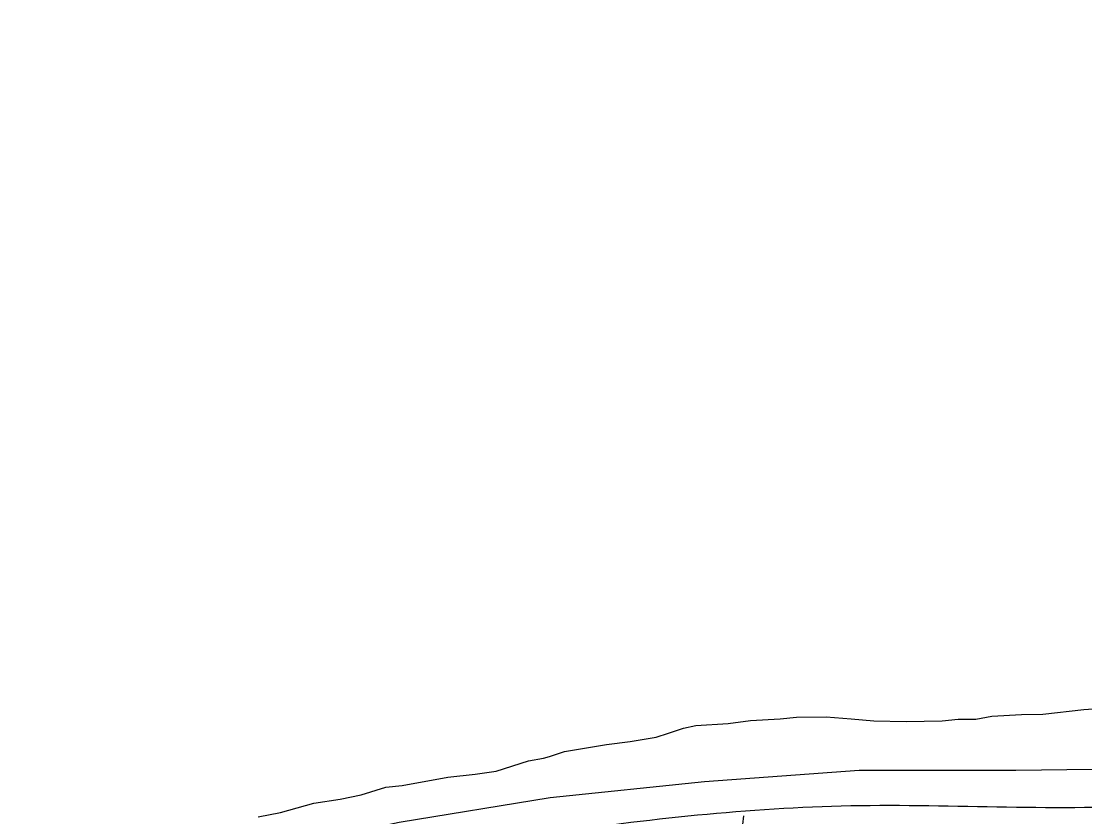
# Model space of a CAD drawing. Extents: x 3192986 to 3230865, y 867483 to 892886.
# Drawn here: x 3227546.4 to 3227999.7, y 875722.9 to 876061.9 of the extents above; entities that cross this region are included whole.
import ezdxf

# ---------------------------------------------------------------- set-up
doc = ezdxf.new("R2010")
doc.units = 0
doc.layers.add('V-ROAD-CNTR', color=7, linetype='Continuous')
doc.layers.add('V-SITE-VEGE', color=7, linetype='Continuous')

msp = doc.modelspace()

# ---------------------------------------------------------------- linework, layer by layer
at = {"layer": 'V-ROAD-CNTR'}
for points in [[(3227538.18, 875663.03), (3227558.32, 875677.04), (3227579.45, 875687.8), (3227611.43, 875698.95), (3227643.64, 875706.94), (3227707.41, 875720.59), (3227771.86, 875731.04), (3227837.59, 875737.96), (3227903.54, 875742.69), (3227970.35, 875742.72), (3228035.72, 875743.6)], [(3227854.22, 875723.28), (3227853.8, 875719.65)]]:
    msp.add_lwpolyline(points, dxfattribs=at)
msp.add_spline([(3224951.99, 873264.97), (3224977.5, 873311.13), (3225010.07, 873358.37), (3225021.93, 873381.62), (3225028.79, 873407.19), (3225031.83, 873448.45), (3225027.82, 873496.39), (3224997.55, 873622.54), (3224978.24, 873749.79), (3224982.86, 873794.49), (3225005.6, 873934.04), (3225049.55, 874077.58), (3225069.66, 874131.16), (3225095.25, 874176.35), (3225122.69, 874208.59), (3225275.03, 874361.94), (3225308.9, 874403.17), (3225346.09, 874437.18), (3225384.17, 874467.76), (3225497.29, 874538.18), (3225537.44, 874551.21), (3225579.84, 874556.84), (3225625.82, 874556.36), (3225691.92, 874535.98), (3225743.89, 874517.59), (3225770.6, 874516.15), (3225906.59, 874516.69), (3225998.31, 874503.15), (3226219.8, 874510.55), (3226241.34, 874516.53), (3226259.81, 874527.94), (3226277.05, 874550.12), (3226289.24, 874579.75), (3226309.56, 874628.98), (3226341.31, 874678.46), (3226355.89, 874696.84), (3226376.21, 874712.86), (3226453.36, 874754.96), (3226528.25, 874807.73), (3226565.85, 874833.53), (3226645.65, 874882.43), (3226752.69, 874977.44), (3226814.5, 875079.14), (3226844.49, 875174.36), (3226866.53, 875225.49), (3226902.03, 875370.52), (3226923.34, 875425.87), (3226954.66, 875471.81), (3226990.6, 875504.04), (3227038.6, 875523.1), (3227074.04, 875524.54), (3227117.72, 875526.74), (3227254.98, 875510.99), (3227296.82, 875520.29), (3227417.3, 875564.02), (3227493.71, 875605.2), (3227529.6, 875636.68), (3227566.04, 875664.14), (3227647.02, 875692.32), (3227773.84, 875716.16), (3227904.08, 875727.69), (3228036.8, 875728.62), (3228120.81, 875742.17), (3228203.51, 875762.73), (3228283.19, 875795.95), (3228320.94, 875824), (3228354.66, 875862.98), (3228417.13, 875960.21), (3228450.43, 876000.8), (3228486.69, 876029.93), (3228556.62, 876061.86)], degree=3, dxfattribs=at)
at = {"layer": 'V-SITE-VEGE'}
for p, q in [((3227876.82, 875765.27), (3227889.55, 875765.5)), ((3227889.55, 875765.5), (3227900.17, 875764.63)), ((3227953.21, 875764.54), (3227960.09, 875765.72)), ((3227960.09, 875765.72), (3227972.8, 875766.48)), ((3227972.8, 875766.48), (3227981.82, 875766.65)), ((3227981.82, 875766.65), (3227999.29, 875768.56)), ((3227999.29, 875768.56), (3228009.35, 875769.27)), ((3227828.64, 875760.68), (3227833.93, 875761.83)), ((3227833.93, 875761.83), (3227847.7, 875762.61)), ((3227847.7, 875762.61), (3227857.23, 875763.85)), ((3227857.23, 875763.85), (3227869.94, 875764.61)), ((3227869.94, 875764.61), (3227876.82, 875765.27)), ((3227900.17, 875764.63), (3227909.73, 875763.74)), ((3227909.73, 875763.74), (3227923.53, 875763.47)), ((3227923.53, 875763.47), (3227938.91, 875763.74)), ((3227938.91, 875763.74), (3227945.79, 875764.4)), ((3227945.79, 875764.4), (3227953.21, 875764.54)), ((3227805.94, 875754.96), (3227817.04, 875756.75)), ((3227817.04, 875756.75), (3227822.32, 875758.44)), ((3227822.32, 875758.44), (3227828.64, 875760.68)), ((3227777.9, 875750.73), (3227795.88, 875753.71)), ((3227795.88, 875753.71), (3227805.94, 875754.96)), ((3227762.6, 875746.74), (3227768.94, 875747.92)), ((3227768.94, 875747.92), (3227771.58, 875748.5)), ((3227771.58, 875748.5), (3227777.9, 875750.73)), ((3227748.89, 875742.25), (3227762.6, 875746.74)), ((3227708.69, 875736.21), (3227728.25, 875739.75)), ((3227728.25, 875739.75), (3227739.89, 875741.03)), ((3227739.89, 875741.03), (3227748.89, 875742.25)), ((3227691.26, 875732.18), (3227701.8, 875735.56)), ((3227701.8, 875735.56), (3227708.69, 875736.21)), ((3227671.17, 875728.63), (3227682.27, 875730.43)), ((3227682.27, 875730.43), (3227691.26, 875732.18)), ((3227647.4, 875722.9), (3227656.92, 875724.66)), ((3227656.92, 875724.66), (3227671.17, 875728.63))]:
    msp.add_line(p, q, dxfattribs=at)

doc.saveas('drawing.dxf')
